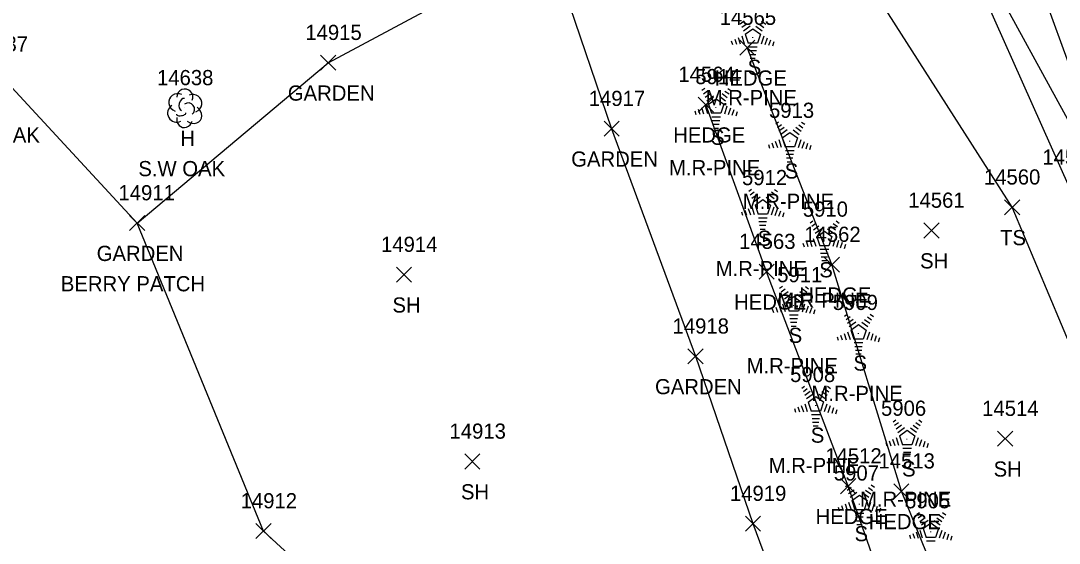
# Model space of a CAD drawing. Extents: x 1439173 to 1457902, y 641926 to 659889.
# Drawn here: x 1446316.6 to 1446453.5, y 652929.2 to 652998.1 of the extents above; entities that cross this region are included whole.
import ezdxf

# ---------------------------------------------------------------- set-up
doc = ezdxf.new("R2010")
doc.units = 0
for name, color, linetype in [('L_A', 7, 'Continuous'), ('L_C', 7, 'Continuous'), ('L_I', 7, 'Continuous'), ('L_TIC', 7, 'Continuous'), ('LAHR', 7, 'Continuous'), ('LAPB', 7, 'Continuous'), ('LELB', 7, 'Continuous'), ('LSOGP', 7, 'Continuous'), ('LTC', 7, 'Continuous'), ('LTD', 7, 'Continuous')]:
    doc.layers.add(name, color=color, linetype=linetype)

msp = doc.modelspace()

# ---------------------------------------------------------------- linework, layer by layer
at = {"layer": 'L_TIC'}
for points in [[(1446411.42, 652993.55), (1446413.42, 652995.55)], [(1446413.42, 652993.55), (1446411.42, 652995.55)], [(1446356.16, 652991.56), (1446358.16, 652993.56)], [(1446358.16, 652991.56), (1446356.16, 652993.56)], [(1446405.95, 652986.04), (1446407.95, 652988.04)], [(1446407.95, 652986.04), (1446405.95, 652988.04)], [(1446393.53, 652982.86), (1446395.53, 652984.86)], [(1446395.53, 652982.86), (1446393.53, 652984.86)], [(1446446.34, 652972.5), (1446448.34, 652974.5)], [(1446448.34, 652972.5), (1446446.34, 652974.5)], [(1446330.96, 652970.42), (1446332.96, 652972.42)], [(1446332.96, 652970.42), (1446330.96, 652972.42)], [(1446435.71, 652969.44), (1446437.71, 652971.44)], [(1446437.71, 652969.44), (1446435.71, 652971.44)], [(1446422.57, 652964.94), (1446424.57, 652966.94)], [(1446424.57, 652964.94), (1446422.57, 652966.94)], [(1446366.15, 652963.62), (1446368.15, 652965.62)], [(1446368.15, 652963.62), (1446366.15, 652965.62)], [(1446413.97, 652964.01), (1446415.97, 652966.01)], [(1446415.97, 652964.01), (1446413.97, 652966.01)], [(1446404.58, 652952.85), (1446406.58, 652954.85)], [(1446406.58, 652952.85), (1446404.58, 652954.85)], [(1446445.41, 652941.99), (1446447.41, 652943.99)], [(1446447.41, 652941.99), (1446445.41, 652943.99)], [(1446375.17, 652938.99), (1446377.17, 652940.99)], [(1446377.17, 652938.99), (1446375.17, 652940.99)], [(1446424.72, 652935.73), (1446426.72, 652937.73)], [(1446426.72, 652935.73), (1446424.72, 652937.73)], [(1446431.73, 652935.06), (1446433.73, 652937.06)], [(1446433.73, 652935.06), (1446431.73, 652937.06)], [(1446412.16, 652930.79), (1446414.16, 652932.79)], [(1446414.16, 652930.79), (1446412.16, 652932.79)], [(1446347.63, 652929.81), (1446349.63, 652931.81)], [(1446349.63, 652929.81), (1446347.63, 652931.81)]]:
    msp.add_lwpolyline(points, dxfattribs=at)
at = {"layer": 'LAHR'}
for points in [[(1446477.73, 652821.16), (1446462.98, 652858.3), (1446448.39, 652897.49), (1446432.73, 652936.06), (1446423.57, 652965.94), (1446412.42, 652994.55)], [(1446473.05, 652812.65), (1446455.8, 652856.93), (1446441.25, 652892.36), (1446425.72, 652936.73), (1446414.97, 652965.01), (1446406.95, 652987.04)]]:
    msp.add_lwpolyline(points, dxfattribs=at)
at = {"layer": 'LAPB'}
msp.add_lwpolyline([(1446331.96, 652971.42), (1446357.16, 652992.56), (1446386.23, 653008.16), (1446394.53, 652983.86), (1446405.58, 652953.85), (1446413.16, 652931.79), (1446430.09, 652886.14), (1446443.73, 652844.09), (1446456.65, 652806.92), (1446444.67, 652786.49), (1446423.79, 652755.05)], dxfattribs=at)
at = {"layer": 'LELB'}
for points in [[(1446506.27, 652853.99), (1446498.19, 652872.34), (1446485.06, 652909.12), (1446470.66, 652950.31), (1446460.13, 652977.87), (1446446.55, 653015.1), (1446436.99, 653041.15), (1446434.24, 653043.89), (1446428.53, 653044.13), (1446421.64, 653041.63)], [(1446558.76, 652687.67), (1446558.04, 652687.75), (1446555.71, 652694.53), (1446541.29, 652728.55), (1446533.88, 652748.71), (1446531.69, 652765.88), (1446527.25, 652771.22), (1446526.99, 652786.87), (1446515.02, 652822.16), (1446504.6, 652853.44), (1446496.45, 652871.39), (1446483.49, 652908.23), (1446469, 652949.88), (1446458.71, 652977.71), (1446440.48, 653011.03), (1446432.84, 653040.55), (1446431.3, 653040.36), (1446429.78, 653038.57)], [(1446521.91, 652772.45), (1446518.51, 652784.16), (1446505.71, 652818.23), (1446497.4, 652832.18), (1446491.83, 652847.27), (1446484.51, 652866.66), (1446470.11, 652903.44), (1446458.73, 652946.43), (1446447.34, 652973.5), (1446426.5, 653006.12), (1446419.51, 653033.02), (1446408.97, 653037.94), (1446398.28, 653037.34), (1446364.91, 653022), (1446343.21, 653013.27), (1446320.15, 653003.28), (1446308.94, 652998.17)], [(1446520.2, 652764.47), (1446521.91, 652772.45), (1446523.83, 652786), (1446512.6, 652821.29), (1446501.97, 652852.47), (1446494.39, 652870.68), (1446481.82, 652907.94), (1446466.87, 652948.91), (1446454.92, 652976.12), (1446438.86, 653012.09), (1446429.78, 653038.57)]]:
    msp.add_lwpolyline(points, dxfattribs=at)
at = {"layer": 'LSOGP'}
msp.add_lwpolyline([(1446395.65, 652828.57), (1446380.92, 652868.01), (1446370.45, 652910.67), (1446348.63, 652930.8), (1446331.96, 652971.41), (1446313.79, 652991.03), (1446308.12, 652999.26), (1446298.6, 653021.95), (1446298.17, 653024.46), (1446304.4, 653042.11), (1446307.03, 653065.58), (1446312.86, 653118.84), (1446293.07, 653161.98), (1446276.89, 653205.69), (1446255.55, 653247.14), (1446247.9, 653258.1), (1446234.24, 653293.21), (1446222.17, 653295.78), (1446212.55, 653335.03), (1446197.65, 653380.48)], dxfattribs=at)
at = {"layer": 'LTC'}
for p, q in [((1446411.49, 652997.7), (1446412.02, 652998.08)), ((1446411.7, 652997.23), (1446412.4, 652997.74)), ((1446413.93, 652997.71), (1446414.61, 652997.21)), ((1446414.31, 652998.06), (1446414.85, 652997.66)), ((1446411.91, 652996.77), (1446412.79, 652997.41)), ((1446412.13, 652996.31), (1446413.14, 652997.05)), ((1446412.13, 652996.31), (1446412.52, 652995.12)), ((1446413.14, 652997.05), (1446414.14, 652996.32)), ((1446413.56, 652997.36), (1446414.37, 652996.77)), ((1446414.14, 652996.32), (1446413.75, 652995.12)), ((1446410.31, 652995.44), (1446410.46, 652994.98)), ((1446410.77, 652995.66), (1446410.98, 652995.01)), ((1446411.22, 652995.88), (1446411.49, 652995.04)), ((1446411.68, 652996.09), (1446412.01, 652995.07)), ((1446413.75, 652995.12), (1446412.52, 652995.12)), ((1446414.58, 652996.05), (1446414.24, 652995.01)), ((1446415.02, 652995.8), (1446414.73, 652994.92)), ((1446415.47, 652995.55), (1446415.23, 652994.82)), ((1446415.91, 652995.3), (1446415.72, 652994.73)), ((1446413.71, 652994.62), (1446412.57, 652994.62)), ((1446413.63, 652994.12), (1446412.64, 652994.12)), ((1446413.54, 652993.62), (1446412.71, 652993.62)), ((1446413.46, 652993.12), (1446412.78, 652993.12)), ((1446406.44, 652988.94), (1446406.8, 652989.2)), ((1446406.65, 652988.48), (1446407.18, 652988.86)), ((1446406.86, 652988.01), (1446407.57, 652988.52)), ((1446407.07, 652987.55), (1446407.95, 652988.18)), ((1446408.73, 652988.14), (1446409.54, 652987.55)), ((1446409.1, 652988.49), (1446409.78, 652987.99)), ((1446409.47, 652988.83), (1446410.02, 652988.44)), ((1446409.84, 652989.18), (1446410.26, 652988.88)), ((1446406.39, 652986.65), (1446406.66, 652985.82)), ((1446406.84, 652986.87), (1446407.17, 652985.85)), ((1446407.3, 652987.09), (1446408.31, 652987.82)), ((1446407.3, 652987.09), (1446407.68, 652985.9)), ((1446408.31, 652987.82), (1446409.31, 652987.1)), ((1446409.31, 652987.1), (1446408.91, 652985.9)), ((1446409.74, 652986.83), (1446409.41, 652985.79)), ((1446405.48, 652986.22), (1446405.63, 652985.75)), ((1446405.93, 652986.44), (1446406.14, 652985.79)), ((1446408.91, 652985.9), (1446407.68, 652985.9)), ((1446408.88, 652985.4), (1446407.73, 652985.4)), ((1446410.19, 652986.58), (1446409.9, 652985.69)), ((1446410.63, 652986.33), (1446410.4, 652985.6)), ((1446411.08, 652986.08), (1446410.89, 652985.5)), ((1446408.79, 652984.9), (1446407.8, 652984.9)), ((1446408.71, 652984.4), (1446407.88, 652984.4)), ((1446416.17, 652984.5), (1446416.52, 652984.76)), ((1446416.38, 652984.04), (1446416.91, 652984.42)), ((1446416.59, 652983.57), (1446417.29, 652984.08)), ((1446418.83, 652984.05), (1446419.51, 652983.55)), ((1446419.2, 652984.39), (1446419.75, 652983.99)), ((1446419.57, 652984.74), (1446419.99, 652984.44)), ((1446408.63, 652983.9), (1446407.95, 652983.9)), ((1446416.8, 652983.1), (1446417.68, 652983.74)), ((1446417.02, 652982.65), (1446418.03, 652983.38)), ((1446417.02, 652982.65), (1446417.41, 652981.46)), ((1446418.03, 652983.38), (1446419.03, 652982.66)), ((1446418.45, 652983.7), (1446419.26, 652983.11)), ((1446419.03, 652982.66), (1446418.64, 652981.46)), ((1446415.2, 652981.78), (1446415.35, 652981.31)), ((1446415.66, 652982), (1446415.87, 652981.35)), ((1446416.11, 652982.21), (1446416.38, 652981.38)), ((1446416.57, 652982.43), (1446416.9, 652981.41)), ((1446418.64, 652981.46), (1446417.41, 652981.46)), ((1446419.47, 652982.39), (1446419.13, 652981.35)), ((1446419.91, 652982.14), (1446419.63, 652981.25)), ((1446420.36, 652981.89), (1446420.12, 652981.16)), ((1446420.8, 652981.64), (1446420.62, 652981.06)), ((1446418.6, 652980.96), (1446417.46, 652980.96)), ((1446418.52, 652980.46), (1446417.53, 652980.46)), ((1446418.43, 652979.96), (1446417.6, 652979.96)), ((1446418.35, 652979.46), (1446417.68, 652979.46)), ((1446412.6, 652975.62), (1446412.96, 652975.88)), ((1446416, 652975.86), (1446416.42, 652975.56)), ((1446412.81, 652975.16), (1446413.34, 652975.54)), ((1446413.02, 652974.69), (1446413.73, 652975.2)), ((1446413.23, 652974.23), (1446414.11, 652974.87)), ((1446413.46, 652973.77), (1446414.47, 652974.51)), ((1446414.47, 652974.51), (1446415.47, 652973.78)), ((1446414.89, 652974.82), (1446415.7, 652974.23)), ((1446415.26, 652975.17), (1446415.94, 652974.67)), ((1446415.63, 652975.52), (1446416.18, 652975.12)), ((1446412.09, 652973.12), (1446412.3, 652972.47)), ((1446412.55, 652973.34), (1446412.82, 652972.5)), ((1446413, 652973.55), (1446413.33, 652972.53)), ((1446413.46, 652973.77), (1446413.84, 652972.58)), ((1446415.47, 652973.78), (1446415.07, 652972.58)), ((1446415.9, 652973.51), (1446415.56, 652972.47)), ((1446416.35, 652973.26), (1446416.06, 652972.38)), ((1446416.79, 652973.01), (1446416.55, 652972.28)), ((1446411.64, 652972.9), (1446411.79, 652972.44)), ((1446415.07, 652972.58), (1446413.84, 652972.58)), ((1446415.04, 652972.08), (1446413.89, 652972.08)), ((1446417.24, 652972.76), (1446417.05, 652972.19)), ((1446420.72, 652971.47), (1446421.07, 652971.73)), ((1446424.12, 652971.71), (1446424.54, 652971.4)), ((1446414.95, 652971.58), (1446413.96, 652971.58)), ((1446414.87, 652971.08), (1446414.04, 652971.08)), ((1446414.78, 652970.58), (1446414.11, 652970.58)), ((1446420.93, 652971), (1446421.46, 652971.39)), ((1446421.14, 652970.54), (1446421.84, 652971.05)), ((1446421.35, 652970.07), (1446422.23, 652970.71)), ((1446421.57, 652969.62), (1446422.58, 652970.35)), ((1446422.58, 652970.35), (1446423.58, 652969.63)), ((1446423, 652970.66), (1446423.81, 652970.07)), ((1446423.38, 652971.01), (1446424.05, 652970.52)), ((1446423.75, 652971.36), (1446424.3, 652970.96)), ((1446420.21, 652968.96), (1446420.42, 652968.31)), ((1446420.66, 652969.18), (1446420.93, 652968.35)), ((1446421.12, 652969.4), (1446421.45, 652968.38)), ((1446421.57, 652969.62), (1446421.96, 652968.42)), ((1446423.58, 652969.63), (1446423.19, 652968.42)), ((1446424.02, 652969.35), (1446423.68, 652968.32)), ((1446424.46, 652969.1), (1446424.18, 652968.22)), ((1446424.91, 652968.85), (1446424.67, 652968.12)), ((1446419.75, 652968.75), (1446419.9, 652968.28)), ((1446423.19, 652968.42), (1446421.96, 652968.42)), ((1446423.15, 652967.92), (1446422.01, 652967.92)), ((1446425.35, 652968.6), (1446425.17, 652968.03)), ((1446423.07, 652967.42), (1446422.08, 652967.42)), ((1446422.98, 652966.92), (1446422.15, 652966.92)), ((1446422.9, 652966.42), (1446422.23, 652966.42)), ((1446416.68, 652962.83), (1446417.04, 652963.09)), ((1446416.89, 652962.37), (1446417.42, 652962.75)), ((1446417.1, 652961.9), (1446417.8, 652962.41)), ((1446417.31, 652961.44), (1446418.19, 652962.07)), ((1446418.97, 652962.03), (1446419.78, 652961.44)), ((1446419.34, 652962.38), (1446420.02, 652961.88)), ((1446419.71, 652962.73), (1446420.26, 652962.33)), ((1446420.08, 652963.07), (1446420.5, 652962.77)), ((1446417.08, 652960.76), (1446417.41, 652959.74)), ((1446417.53, 652960.98), (1446418.55, 652961.72)), ((1446417.53, 652960.98), (1446417.92, 652959.79)), ((1446418.55, 652961.72), (1446419.54, 652960.99)), ((1446419.54, 652960.99), (1446419.15, 652959.79)), ((1446419.98, 652960.72), (1446419.64, 652959.68)), ((1446415.71, 652960.11), (1446415.87, 652959.64)), ((1446416.17, 652960.33), (1446416.38, 652959.68)), ((1446416.62, 652960.55), (1446416.9, 652959.71)), ((1446419.15, 652959.79), (1446417.92, 652959.79)), ((1446419.11, 652959.29), (1446417.97, 652959.29)), ((1446420.43, 652960.47), (1446420.14, 652959.58)), ((1446420.87, 652960.22), (1446420.63, 652959.49)), ((1446421.31, 652959.97), (1446421.13, 652959.39)), ((1446425.23, 652959.16), (1446425.59, 652959.42)), ((1446428.63, 652959.4), (1446429.05, 652959.1)), ((1446419.03, 652958.79), (1446418.04, 652958.79)), ((1446418.95, 652958.29), (1446418.11, 652958.29)), ((1446425.44, 652958.7), (1446425.97, 652959.08)), ((1446425.65, 652958.23), (1446426.36, 652958.74)), ((1446425.86, 652957.77), (1446426.74, 652958.41)), ((1446426.09, 652957.31), (1446427.1, 652958.05)), ((1446427.1, 652958.05), (1446428.1, 652957.32)), ((1446427.52, 652958.36), (1446428.33, 652957.77)), ((1446427.89, 652958.71), (1446428.57, 652958.21)), ((1446428.26, 652959.06), (1446428.81, 652958.66)), ((1446418.86, 652957.79), (1446418.19, 652957.79)), ((1446424.72, 652956.66), (1446424.93, 652956.01)), ((1446425.18, 652956.88), (1446425.45, 652956.04)), ((1446425.63, 652957.09), (1446425.96, 652956.07)), ((1446426.09, 652957.31), (1446426.47, 652956.12)), ((1446428.1, 652957.32), (1446427.7, 652956.12)), ((1446428.53, 652957.05), (1446428.2, 652956.01)), ((1446428.98, 652956.8), (1446428.69, 652955.92)), ((1446429.42, 652956.55), (1446429.19, 652955.82)), ((1446424.27, 652956.44), (1446424.42, 652955.98)), ((1446427.7, 652956.12), (1446426.47, 652956.12)), ((1446427.67, 652955.62), (1446426.52, 652955.62)), ((1446429.87, 652956.3), (1446429.68, 652955.73)), ((1446427.58, 652955.12), (1446426.59, 652955.12)), ((1446427.5, 652954.62), (1446426.67, 652954.62)), ((1446427.42, 652954.12), (1446426.74, 652954.12)), ((1446419.6, 652949.67), (1446419.95, 652949.93)), ((1446422.99, 652949.91), (1446423.41, 652949.61)), ((1446419.81, 652949.2), (1446420.33, 652949.59)), ((1446420.01, 652948.74), (1446420.72, 652949.25)), ((1446420.22, 652948.27), (1446421.1, 652948.91)), ((1446420.45, 652947.82), (1446421.46, 652948.55)), ((1446421.46, 652948.55), (1446422.46, 652947.83)), ((1446421.88, 652948.87), (1446422.69, 652948.28)), ((1446422.25, 652949.21), (1446422.93, 652948.72)), ((1446422.62, 652949.56), (1446423.17, 652949.16)), ((1446418.63, 652946.95), (1446418.78, 652946.48)), ((1446419.08, 652947.17), (1446419.3, 652946.51)), ((1446419.54, 652947.38), (1446419.81, 652946.55)), ((1446419.99, 652947.6), (1446420.33, 652946.58)), ((1446420.45, 652947.82), (1446420.84, 652946.62)), ((1446422.46, 652947.83), (1446422.07, 652946.62)), ((1446422.9, 652947.56), (1446422.56, 652946.52)), ((1446423.34, 652947.31), (1446423.05, 652946.42)), ((1446423.78, 652947.06), (1446423.55, 652946.33)), ((1446422.07, 652946.62), (1446420.84, 652946.62)), ((1446422.03, 652946.12), (1446420.88, 652946.12)), ((1446421.94, 652945.62), (1446420.96, 652945.62)), ((1446424.23, 652946.81), (1446424.04, 652946.23)), ((1446421.86, 652945.12), (1446421.03, 652945.12)), ((1446421.78, 652944.62), (1446421.1, 652944.62)), ((1446431.64, 652945.22), (1446431.99, 652945.48)), ((1446431.84, 652944.76), (1446432.37, 652945.14)), ((1446432.05, 652944.29), (1446432.76, 652944.8)), ((1446432.26, 652943.82), (1446433.14, 652944.46)), ((1446433.92, 652944.42), (1446434.73, 652943.83)), ((1446434.29, 652944.77), (1446434.97, 652944.27)), ((1446434.66, 652945.11), (1446435.21, 652944.71)), ((1446435.03, 652945.46), (1446435.45, 652945.16)), ((1446431.58, 652942.93), (1446431.85, 652942.1)), ((1446432.03, 652943.15), (1446432.36, 652942.13)), ((1446432.49, 652943.37), (1446433.5, 652944.1)), ((1446432.49, 652943.37), (1446432.88, 652942.18)), ((1446433.5, 652944.1), (1446434.5, 652943.38)), ((1446434.5, 652943.38), (1446434.11, 652942.18)), ((1446434.93, 652943.11), (1446434.6, 652942.07)), ((1446435.38, 652942.86), (1446435.09, 652941.97)), ((1446430.67, 652942.5), (1446430.82, 652942.03)), ((1446431.12, 652942.72), (1446431.33, 652942.07)), ((1446434.11, 652942.18), (1446432.88, 652942.18)), ((1446434.07, 652941.68), (1446432.92, 652941.68)), ((1446435.82, 652942.61), (1446435.59, 652941.88)), ((1446436.27, 652942.36), (1446436.08, 652941.78)), ((1446433.98, 652941.18), (1446433, 652941.18)), ((1446433.9, 652940.68), (1446433.07, 652940.68)), ((1446433.82, 652940.18), (1446433.14, 652940.18)), ((1446425.37, 652936.68), (1446425.72, 652936.94)), ((1446425.58, 652936.21), (1446426.1, 652936.6)), ((1446425.78, 652935.75), (1446426.49, 652936.26)), ((1446428.02, 652936.22), (1446428.7, 652935.73)), ((1446428.39, 652936.57), (1446428.94, 652936.17)), ((1446428.76, 652936.92), (1446429.18, 652936.61)), ((1446425.99, 652935.28), (1446426.87, 652935.92)), ((1446426.22, 652934.83), (1446427.23, 652935.56)), ((1446426.22, 652934.83), (1446426.61, 652933.63)), ((1446427.23, 652935.56), (1446428.23, 652934.84)), ((1446427.65, 652935.87), (1446428.46, 652935.29)), ((1446428.23, 652934.84), (1446427.84, 652933.63)), ((1446424.4, 652933.96), (1446424.55, 652933.49)), ((1446424.85, 652934.17), (1446425.07, 652933.52)), ((1446425.31, 652934.39), (1446425.58, 652933.56)), ((1446425.76, 652934.61), (1446426.1, 652933.59)), ((1446427.84, 652933.63), (1446426.61, 652933.63)), ((1446428.67, 652934.57), (1446428.33, 652933.53)), ((1446429.11, 652934.31), (1446428.82, 652933.43)), ((1446429.55, 652934.06), (1446429.32, 652933.34)), ((1446430, 652933.81), (1446429.81, 652933.24)), ((1446434.76, 652933.02), (1446435.11, 652933.27)), ((1446438.16, 652933.26), (1446438.58, 652932.95)), ((1446427.8, 652933.13), (1446426.65, 652933.13)), ((1446427.71, 652932.63), (1446426.73, 652932.63)), ((1446427.63, 652932.13), (1446426.8, 652932.13)), ((1446434.97, 652932.55), (1446435.5, 652932.94)), ((1446435.18, 652932.09), (1446435.88, 652932.6)), ((1446435.39, 652931.62), (1446436.26, 652932.26)), ((1446435.61, 652931.17), (1446436.62, 652931.9)), ((1446436.62, 652931.9), (1446437.62, 652931.17)), ((1446437.04, 652932.21), (1446437.85, 652931.62)), ((1446437.41, 652932.56), (1446438.09, 652932.07)), ((1446437.78, 652932.91), (1446438.33, 652932.51)), ((1446427.55, 652931.63), (1446426.87, 652931.63)), ((1446434.25, 652930.51), (1446434.46, 652929.86)), ((1446434.7, 652930.73), (1446434.97, 652929.89)), ((1446435.16, 652930.95), (1446435.49, 652929.93)), ((1446435.61, 652931.17), (1446436, 652929.97)), ((1446437.62, 652931.17), (1446437.23, 652929.97)), ((1446438.06, 652930.9), (1446437.72, 652929.86)), ((1446438.5, 652930.65), (1446438.21, 652929.77)), ((1446433.79, 652930.3), (1446433.94, 652929.83)), ((1446437.23, 652929.97), (1446436, 652929.97)), ((1446437.19, 652929.47), (1446436.05, 652929.47)), ((1446438.95, 652930.4), (1446438.71, 652929.67)), ((1446439.39, 652930.15), (1446439.2, 652929.58))]:
    msp.add_line(p, q, dxfattribs=at)
at = {"layer": 'LTD'}
msp.add_line((1446338.21, 652986.6), (1446338.21, 652986.6), dxfattribs=at)
msp.add_line((1446338.21, 652986.6), (1446338.21, 652986.6), dxfattribs=at)
msp.add_arc((1446338.26, 652988.04), 1.05, 335.5272, 180.9563, dxfattribs=at)
for centre, major_axis, ratio, start_param, end_param in [((1446337.42, 652987.27), (1.21, -0.51), 0.895232, 1.570796, 4.712389), ((1446339.26, 652987.19), (-1.14, -0.48), 0.949671, 1.570796, 4.712389), ((1446337.13, 652985.89), (0.58, -1.04), 0.959034, 3.141593, 6.283185), ((1446338.01, 652987.06), (-0.208, -0.792), 0.645439, 3.141593, 6.283185), ((1446338.71, 652986.44), (-0.5, 0.667), 0.989748, 3.141593, 6.283185), ((1446339.21, 652985.77), (-1.09, 0.79), 0.841452, 1.570796, 4.712389), ((1446338.21, 652985.1), (0.26, 1.06), 0.942809, 1.570796, 4.712389), ((1446337.76, 652985.85), (-0.625, -0.083), 0.423636, 0, 3.141593)]:
    msp.add_ellipse(centre, major_axis=major_axis, ratio=ratio, start_param=start_param, end_param=end_param, dxfattribs=at)

# ---------------------------------------------------------------- texts
at = {"layer": 'L_A'}
for s, p in [('S', (1446412.47, 652990.96)), ('HEDGE', (1446408.12, 652989.55)), ('GARDEN', (1446351.83, 652987.56)), ('HEDGE', (1446402.65, 652982.04)), ('H', (1446337.65, 652981.6)), ('S', (1446407.63, 652981.73)), ('GARDEN', (1446389.2, 652978.86)), ('S', (1446417.36, 652977.29)), ('S', (1446413.79, 652968.42)), ('TS', (1446445.75, 652968.5)), ('GARDEN', (1446326.63, 652966.42)), ('S', (1446421.91, 652964.26)), ('SH', (1446435.2, 652965.44)), ('HEDGE', (1446410.68, 652960.01)), ('HEDGE', (1446419.27, 652960.94)), ('SH', (1446365.63, 652959.62)), ('S', (1446417.87, 652955.62)), ('S', (1446426.42, 652951.96)), ('GARDEN', (1446400.25, 652948.85)), ('S', (1446420.79, 652942.46)), ('S', (1446432.83, 652938.01)), ('SH', (1446444.9, 652937.99)), ('SH', (1446374.66, 652934.99)), ('HEDGE', (1446421.42, 652931.73)), ('HEDGE', (1446428.43, 652931.06)), ('S', (1446426.56, 652929.47))]:
    msp.add_text(s, height=2, dxfattribs=at).set_placement(p)
at = {"layer": 'L_C'}
for s, p in [('M.R-PINE', (1446406.93, 652986.96)), ('S.W OAK', (1446307.69, 652982.04)), ('S.W OAK', (1446332.12, 652977.6)), ('M.R-PINE', (1446402.09, 652977.73)), ('M.R-PINE', (1446411.82, 652973.29)), ('M.R-PINE', (1446408.25, 652964.42)), ('BERRY PATCH', (1446321.9, 652962.42)), ('M.R-PINE', (1446416.37, 652960.26)), ('M.R-PINE', (1446412.33, 652951.62)), ('M.R-PINE', (1446420.88, 652947.96)), ('M.R-PINE', (1446415.24, 652938.46)), ('M.R-PINE', (1446427.28, 652934.01))]:
    msp.add_text(s, height=2, dxfattribs=at).set_placement(p)
at = {"layer": 'L_I'}
for s, p in [('14565', (1446408.78, 652997.55)), ('14915', (1446354.14, 652995.56)), ('14637', (1446310.14, 652994.04)), ('14638', (1446334.58, 652989.6)), ('14564', (1446403.32, 652990.04)), ('5914', (1446405.56, 652989.73)), ('14917', (1446391.51, 652986.86)), ('5913', (1446415.28, 652985.29)), ('14559', (1446451.32, 652979.12)), ('5912', (1446411.72, 652976.42)), ('14560', (1446443.62, 652976.5)), ('14911', (1446329.5, 652974.42)), ('14561', (1446433.64, 652973.44)), ('5910', (1446419.74, 652972.26)), ('14562', (1446419.93, 652968.94)), ('14914', (1446364.12, 652967.62)), ('14563', (1446411.34, 652968.01)), ('5911', (1446416.36, 652963.62)), ('5909', (1446423.69, 652959.96)), ('14918', (1446402.56, 652956.85)), ('5908', (1446418.06, 652950.46)), ('5906', (1446430.05, 652946.01)), ('14514', (1446443.39, 652945.99)), ('14913', (1446373.15, 652942.99)), ('14512', (1446422.7, 652939.73)), ('14513', (1446429.71, 652939.06)), ('5907', (1446423.83, 652937.47)), ('14919', (1446410.13, 652934.79)), ('14912', (1446345.61, 652933.81)), ('5905', (1446433.22, 652933.81))]:
    msp.add_text(s, height=2, dxfattribs=at).set_placement(p)
at = {"layer": 'LTC'}
for p in [(1446413.03, 652996.06), (1446408.19, 652986.84), (1446417.92, 652982.4), (1446414.35, 652973.52), (1446422.47, 652969.36), (1446418.43, 652960.73), (1446426.98, 652957.06), (1446421.34, 652947.57), (1446433.38, 652943.12), (1446427.11, 652934.57), (1446436.51, 652930.91)]:
    msp.add_text('.', height=1.04, rotation=270, dxfattribs=at).set_placement(p)

doc.saveas('drawing.dxf')
